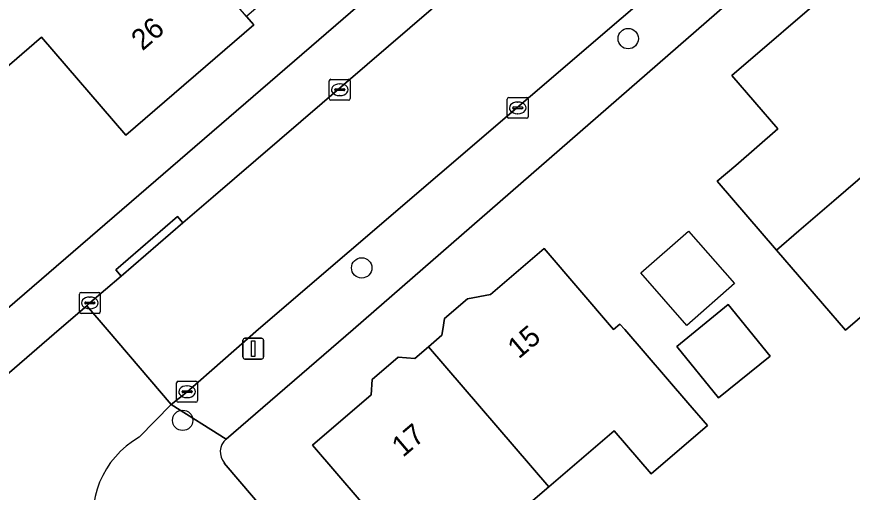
# Model space of a CAD drawing. Extents: x 161772 to 163126, y 383092 to 383917.
# Drawn here: x 162433.68 to 162473.8, y 383492.19 to 383515.02 of the extents above; entities that cross this region are included whole.
import ezdxf

# ---------------------------------------------------------------- set-up
doc = ezdxf.new("R2010")
doc.units = 0
for name, color, linetype in [('IMGEO_Boom', 7, 'Continuous'), ('IMGEO_Erf', 7, 'Continuous'), ('IMGEO_Kolk', 7, 'Continuous'), ('IMGEO_Lichtmast', 7, 'Continuous'), ('IMGEO_Pand', 7, 'Continuous'), ('IMGEO_Pand_nummerreeks', 7, 'Continuous'), ('IMGEO_Pand_vergunning_verleend', 7, 'Continuous'), ('IMGEO_Rijbaan_lokaal_open', 7, 'Continuous'), ('IMGEO_Voetpad_open', 7, 'Continuous')]:
    doc.layers.add(name, color=color, linetype=linetype)

msp = doc.modelspace()

# ---------------------------------------------------------------- linework, layer by layer
at = {"layer": 'IMGEO_Boom'}
for centre in [(162463.04, 383513.97), (162450.242, 383502.962), (162441.646, 383495.646)]:
    msp.add_circle(centre, 0.489, dxfattribs=at)
at = {"layer": 'IMGEO_Erf'}
for points in [[(162426.613, 383495.312), (162432.045, 383500), (162467.807, 383530.859), (162462.704, 383536.779)], [(162474.854, 383521.793), (162449.833, 383500), (162443.732, 383494.748)], [(162447.531, 383516.86), (162447.229, 383517.21), (162444.707, 383515.04), (162445.06, 383514.63), (162438.909, 383509.337), (162434.864, 383514.039), (162431.773, 383511.379)], [(162451.289, 383490.484), (162447.878, 383494.454), (162450.694, 383496.873), (162450.75, 383497.608), (162451.994, 383498.676), (162452.8, 383498.615), (162453.448, 383499.171), (162454.097, 383499.729), (162454.136, 383500), (162454.211, 383500.528), (162455.323, 383501.483), (162456.424, 383501.691), (162458.997, 383503.9), (162462.34, 383500.009), (162462.643, 383500.269), (162462.875, 383500), (162465.91, 383496.484), (162466.848, 383495.396), (162464.142, 383493.071), (162462.361, 383495.146), (162459.226, 383492.453), (162456, 383489.682)], [(162443.646, 383493.597), (162471.315, 383461.198)]]:
    msp.add_lwpolyline(points, dxfattribs=at)
for points in [[(162470.157, 383503.816), (162467.313, 383507.12), (162468.201, 383507.885), (162470.231, 383509.633), (162468.019, 383512.202), (162472.868, 383516.376), (162473.161, 383516.035), (162475.283, 383517.863), (162478.454, 383514.18), (162477.762, 383513.584), (162479.356, 383511.733), (162480.951, 383509.881), (162481.665, 383510.496), (162484.833, 383506.816), (162482.72, 383504.996), (162483, 383504.671), (162479.211, 383501.409), (162477.982, 383500.351), (162476.248, 383502.364), (162473.468, 383499.971)], [(162467.38, 383496.72), (162465.369, 383499.198), (162467.845, 383501.207), (162469.856, 383498.728)]]:
    msp.add_lwpolyline(points, close=True, dxfattribs=at)
msp.add_arc((162444.266, 383494.129), 0.817, 130.7951, 220.6588, dxfattribs=at)
at = {"layer": 'IMGEO_Kolk'}
for p, q in [((162448.687, 383511.09), (162448.687, 383511.942)), ((162448.762, 383512.016), (162449.614, 383512.016)), ((162449.175, 383511.796), (162449.2, 383511.796)), ((162449.688, 383511.942), (162449.688, 383511.09)), ((162448.946, 383511.51), (162448.946, 383511.522)), ((162449.384, 383511.473), (162448.986, 383511.473)), ((162448.989, 383511.559), (162449.387, 383511.559)), ((162449.43, 383511.522), (162449.43, 383511.51)), ((162449.614, 383511.016), (162448.762, 383511.016)), ((162449.198, 383511.236), (162449.173, 383511.236)), ((162457.234, 383510.219), (162457.234, 383511.071)), ((162457.309, 383511.145), (162458.161, 383511.145)), ((162458.235, 383511.071), (162458.235, 383510.219)), ((162457.493, 383510.639), (162457.493, 383510.651)), ((162457.931, 383510.602), (162457.533, 383510.602)), ((162457.536, 383510.688), (162457.934, 383510.688)), ((162457.722, 383510.925), (162457.747, 383510.925)), ((162457.977, 383510.651), (162457.977, 383510.639)), ((162457.745, 383510.365), (162457.72, 383510.365)), ((162458.161, 383510.145), (162457.309, 383510.145)), ((162436.765, 383501.783), (162437.617, 383501.783)), ((162436.69, 383500.857), (162436.69, 383501.709)), ((162436.992, 383501.326), (162437.39, 383501.326)), ((162437.178, 383501.563), (162437.203, 383501.563)), ((162437.691, 383501.709), (162437.691, 383500.857)), ((162436.949, 383501.277), (162436.949, 383501.289)), ((162437.387, 383501.24), (162436.989, 383501.24)), ((162437.201, 383501.003), (162437.176, 383501.003)), ((162437.433, 383501.289), (162437.433, 383501.277)), ((162437.617, 383500.783), (162436.765, 383500.783)), ((162441.356, 383496.594), (162441.356, 383497.446)), ((162441.431, 383497.52), (162442.283, 383497.52)), ((162442.357, 383497.446), (162442.357, 383496.594)), ((162441.615, 383497.014), (162441.615, 383497.026)), ((162442.053, 383496.977), (162441.655, 383496.977)), ((162441.658, 383497.063), (162442.056, 383497.063)), ((162441.844, 383497.3), (162441.869, 383497.3)), ((162442.099, 383497.026), (162442.099, 383497.014)), ((162442.283, 383496.52), (162441.431, 383496.52)), ((162441.867, 383496.74), (162441.842, 383496.74))]:
    msp.add_line(p, q, dxfattribs=at)
for points in [[(162448.687, 383511.09), (162448.687, 383511.942)], [(162448.762, 383512.016), (162449.614, 383512.016)], [(162449.688, 383511.942), (162449.688, 383511.09)], [(162449.614, 383511.016), (162448.762, 383511.016)], [(162457.234, 383510.219), (162457.234, 383511.071)], [(162457.309, 383511.145), (162458.161, 383511.145)], [(162458.235, 383511.071), (162458.235, 383510.219)], [(162458.161, 383510.145), (162457.309, 383510.145)], [(162436.765, 383501.783), (162437.617, 383501.783)], [(162436.69, 383500.857), (162436.69, 383501.709)], [(162437.691, 383501.709), (162437.691, 383500.857)], [(162437.617, 383500.783), (162436.765, 383500.783)], [(162441.356, 383496.594), (162441.356, 383497.446)], [(162441.431, 383497.52), (162442.283, 383497.52)], [(162442.357, 383497.446), (162442.357, 383496.594)], [(162442.283, 383496.52), (162441.431, 383496.52)]]:
    msp.add_lwpolyline(points, dxfattribs=at)
for centre, radius, start, end in [((162448.764, 383511.94), 0.0765, 91.552, 178.448), ((162448.764, 383511.94), 0.0765, 91.552, 178.448), ((162449.612, 383511.94), 0.0765, 1.552, 88.448), ((162449.612, 383511.94), 0.0765, 1.552, 88.448), ((162448.986, 383511.519), 0.0403, 85.8775, 175.7526), ((162448.983, 383511.509), 0.0366, 178.938, 274.7102), ((162449.387, 383511.516), 0.043, 264.8664, 352.4533), ((162449.391, 383511.521), 0.0386, 1.7309, 96.639), ((162448.764, 383511.092), 0.0765, 181.552, 268.448), ((162448.764, 383511.092), 0.0765, 181.552, 268.448), ((162449.612, 383511.092), 0.0765, 271.552, 358.448), ((162449.612, 383511.092), 0.0765, 271.552, 358.448), ((162457.311, 383511.069), 0.0765, 91.552, 178.448), ((162457.311, 383511.069), 0.0765, 91.552, 178.448), ((162458.159, 383511.069), 0.0765, 1.552, 88.448), ((162458.159, 383511.069), 0.0765, 1.552, 88.448), ((162457.533, 383510.648), 0.0403, 85.8775, 175.7526), ((162457.53, 383510.638), 0.0366, 178.938, 274.7102), ((162457.934, 383510.645), 0.043, 264.8664, 352.4533), ((162457.938, 383510.65), 0.0386, 1.7309, 96.639), ((162457.311, 383510.221), 0.0765, 181.552, 268.448), ((162457.311, 383510.221), 0.0765, 181.552, 268.448), ((162458.159, 383510.221), 0.0765, 271.552, 358.448), ((162458.159, 383510.221), 0.0765, 271.552, 358.448), ((162436.767, 383501.707), 0.0765, 91.552, 178.448), ((162436.767, 383501.707), 0.0765, 91.552, 178.448), ((162437.615, 383501.707), 0.0765, 1.552, 88.448), ((162437.615, 383501.707), 0.0765, 1.552, 88.448), ((162436.989, 383501.286), 0.0403, 85.8775, 175.7526), ((162437.394, 383501.288), 0.0386, 1.7309, 96.639), ((162436.986, 383501.276), 0.0366, 178.938, 274.7102), ((162437.39, 383501.283), 0.043, 264.8664, 352.4533), ((162436.767, 383500.859), 0.0765, 181.552, 268.448), ((162436.767, 383500.859), 0.0765, 181.552, 268.448), ((162437.615, 383500.859), 0.0765, 271.552, 358.448), ((162437.615, 383500.859), 0.0765, 271.552, 358.448), ((162441.433, 383497.444), 0.0765, 91.552, 178.448), ((162441.433, 383497.444), 0.0765, 91.552, 178.448), ((162442.281, 383497.444), 0.0765, 1.552, 88.448), ((162442.281, 383497.444), 0.0765, 1.552, 88.448), ((162441.655, 383497.023), 0.0403, 85.8775, 175.7526), ((162441.652, 383497.013), 0.0366, 178.938, 274.7102), ((162442.056, 383497.02), 0.043, 264.8664, 352.4533), ((162442.06, 383497.025), 0.0386, 1.7309, 96.639), ((162441.433, 383496.596), 0.0765, 181.552, 268.448), ((162441.433, 383496.596), 0.0765, 181.552, 268.448), ((162442.281, 383496.596), 0.0765, 271.552, 358.448), ((162442.281, 383496.596), 0.0765, 271.552, 358.448)]:
    msp.add_arc(centre, radius, start, end, dxfattribs=at)
for centre, major_axis, ratio, start_param, end_param in [((162449.174, 383511.516), (-0.387, 0.002), 0.722429, 4.712389, 7.853982), ((162449.199, 383511.516), (-0.39, 0.002), 0.717154, 1.570796, 4.712389), ((162457.721, 383510.645), (-0.387, 0.002), 0.722429, 4.712389, 7.853982), ((162457.746, 383510.645), (-0.39, 0.002), 0.717154, 1.570796, 4.712389), ((162437.177, 383501.283), (-0.387, 0.002), 0.722429, 4.712389, 7.853982), ((162437.202, 383501.283), (-0.39, 0.002), 0.717154, 1.570796, 4.712389), ((162441.843, 383497.02), (-0.387, 0.002), 0.722429, 4.712389, 7.853982), ((162441.868, 383497.02), (-0.39, 0.002), 0.717154, 1.570796, 4.712389)]:
    msp.add_ellipse(centre, major_axis=major_axis, ratio=ratio, start_param=start_param, end_param=end_param, dxfattribs=at)
at = {"layer": 'IMGEO_Lichtmast'}
for p, q in [((162444.538, 383498.69), (162444.538, 383499.49)), ((162444.538, 383499.49), (162444.538, 383498.69)), ((162444.638, 383499.59), (162445.428, 383499.59)), ((162445.428, 383499.59), (162444.638, 383499.59)), ((162445.528, 383499.49), (162445.528, 383498.69)), ((162445.528, 383498.69), (162445.528, 383499.49)), ((162445.428, 383498.59), (162444.638, 383498.59)), ((162444.638, 383498.59), (162445.428, 383498.59))]:
    msp.add_line(p, q, dxfattribs=at)
msp.add_lwpolyline([(162444.958, 383499.465), (162445.108, 383499.465), (162445.108, 383498.715), (162444.958, 383498.715), (162444.958, 383499.465)], dxfattribs=at)
for centre, start, end in [((162444.638, 383499.49), 90, 180), ((162444.638, 383499.49), 90, 180), ((162445.428, 383499.49), 0, 90), ((162445.428, 383499.49), 360, 90), ((162444.638, 383498.69), 180, 270), ((162444.638, 383498.69), 180, 270), ((162445.428, 383498.69), 270, 0), ((162445.428, 383498.69), 270, 0)]:
    msp.add_arc(centre, 0.1, start, end, dxfattribs=at)
at = {"layer": 'IMGEO_Pand'}
for points in [[(162436.844, 383524.173), (162436.75, 383524.093), (162433.324, 383521.146), (162435.022, 383519.173), (162432.564, 383517.058), (162428.616, 383521.645), (162426.986, 383520.242), (162425.356, 383518.839), (162425.74, 383518.391), (162431.773, 383511.379), (162434.864, 383514.039), (162438.909, 383509.337), (162445.06, 383514.63), (162444.707, 383515.04)], [(162479.356, 383511.733), (162477.762, 383513.584), (162478.454, 383514.18), (162475.283, 383517.863), (162473.161, 383516.035), (162472.868, 383516.376), (162468.019, 383512.202), (162470.231, 383509.633), (162468.201, 383507.885), (162467.313, 383507.12), (162470.157, 383503.816), (162471.24, 383504.749), (162472.907, 383506.185)], [(162484.833, 383506.816), (162481.665, 383510.496), (162480.951, 383509.881), (162479.356, 383511.733), (162472.907, 383506.185), (162471.24, 383504.749), (162470.157, 383503.816), (162473.468, 383499.971), (162476.248, 383502.364), (162477.982, 383500.351), (162479.211, 383501.409), (162483, 383504.671), (162482.72, 383504.996)], [(162459.226, 383492.453), (162462.361, 383495.146), (162464.142, 383493.071), (162466.848, 383495.396), (162465.91, 383496.484), (162462.875, 383500), (162462.643, 383500.269), (162462.34, 383500.009), (162458.997, 383503.9), (162456.424, 383501.691), (162455.323, 383501.483), (162454.211, 383500.528), (162454.136, 383500), (162454.097, 383499.729), (162453.448, 383499.171)], [(162465.369, 383499.198), (162467.38, 383496.72), (162469.856, 383498.728), (162467.845, 383501.207)], [(162459.226, 383492.453), (162453.448, 383499.171), (162452.8, 383498.615), (162451.994, 383498.676), (162450.75, 383497.608), (162450.694, 383496.873), (162447.878, 383494.454), (162451.289, 383490.484), (162450.954, 383490.196), (162455.192, 383485.402), (162457.772, 383487.618), (162456, 383489.682)]]:
    msp.add_lwpolyline(points, close=True, dxfattribs=at)
at = {"layer": 'IMGEO_Pand_vergunning_verleend'}
msp.add_lwpolyline([(162463.645, 383502.721), (162465.935, 383504.728), (162468.141, 383502.213), (162465.851, 383500.205)], close=True, dxfattribs=at)
at = {"layer": 'IMGEO_Rijbaan_lokaal_open'}
for points in [[(162469.395, 383528.971), (162443.112, 383506.379), (162441.654, 383505.126), (162438.691, 383502.574), (162437.192, 383501.282), (162437.045, 383501.14), (162438.019, 383500), (162441.094, 383496.401), (162441.857, 383497.02), (162445.287, 383500.025), (162467.06, 383518.683), (162475.321, 383525.871)], [(162439.551, 383494.84), (162441.094, 383496.401), (162438.019, 383500), (162437.045, 383501.14), (162435.72, 383500), (162428.778, 383494.029)]]:
    msp.add_lwpolyline(points, dxfattribs=at)
msp.add_arc((162441.777, 383490.985), 4.452, 120.0025, 195.3507, dxfattribs=at)
at = {"layer": 'IMGEO_Voetpad_open'}
for points in [[(162549.66, 383629.858), (162548.918, 383628.126), (162543.804, 383623.317), (162526.947, 383607.122), (162500, 383574.599), (162483.744, 383554.98), (162462.704, 383536.779), (162467.807, 383530.859), (162432.045, 383500), (162426.613, 383495.312), (162428.778, 383494.029), (162435.72, 383500), (162437.045, 383501.14), (162437.192, 383501.282), (162438.691, 383502.574), (162438.438, 383502.865), (162441.394, 383505.425), (162441.654, 383505.126), (162443.112, 383506.379), (162469.395, 383528.971)], [(162492.362, 383540.697), (162481.301, 383531.073), (162481.643, 383530.681), (162475.674, 383525.466), (162475.321, 383525.871), (162467.06, 383518.683), (162445.287, 383500.025), (162441.857, 383497.02), (162441.094, 383496.401), (162443.732, 383494.748), (162449.833, 383500), (162474.854, 383521.793)], [(162443.732, 383494.748), (162441.094, 383496.401), (162439.551, 383494.84)], [(162471.315, 383461.198), (162443.646, 383493.597)]]:
    msp.add_lwpolyline(points, dxfattribs=at)
msp.add_lwpolyline([(162441.654, 383505.126), (162441.394, 383505.425), (162438.438, 383502.865), (162438.691, 383502.574)], close=True, dxfattribs=at)
for centre, radius, start, end in [((162441.777, 383490.985), 4.452, 120.0025, 195.3507), ((162444.266, 383494.129), 0.817, 130.7951, 220.6588)]:
    msp.add_arc(centre, radius, start, end, dxfattribs=at)

# ---------------------------------------------------------------- texts
at = {"layer": 'IMGEO_Pand_nummerreeks'}
for s, rotation, p in [('26', 40.7144, (162439.715, 383513.354)), ('15', 40.3491, (162457.78, 383498.562)), ('17', 40.3491, (162452.22, 383493.839))]:
    msp.add_text(s, height=1, rotation=rotation, dxfattribs=at).set_placement(p)

doc.saveas('drawing.dxf')
